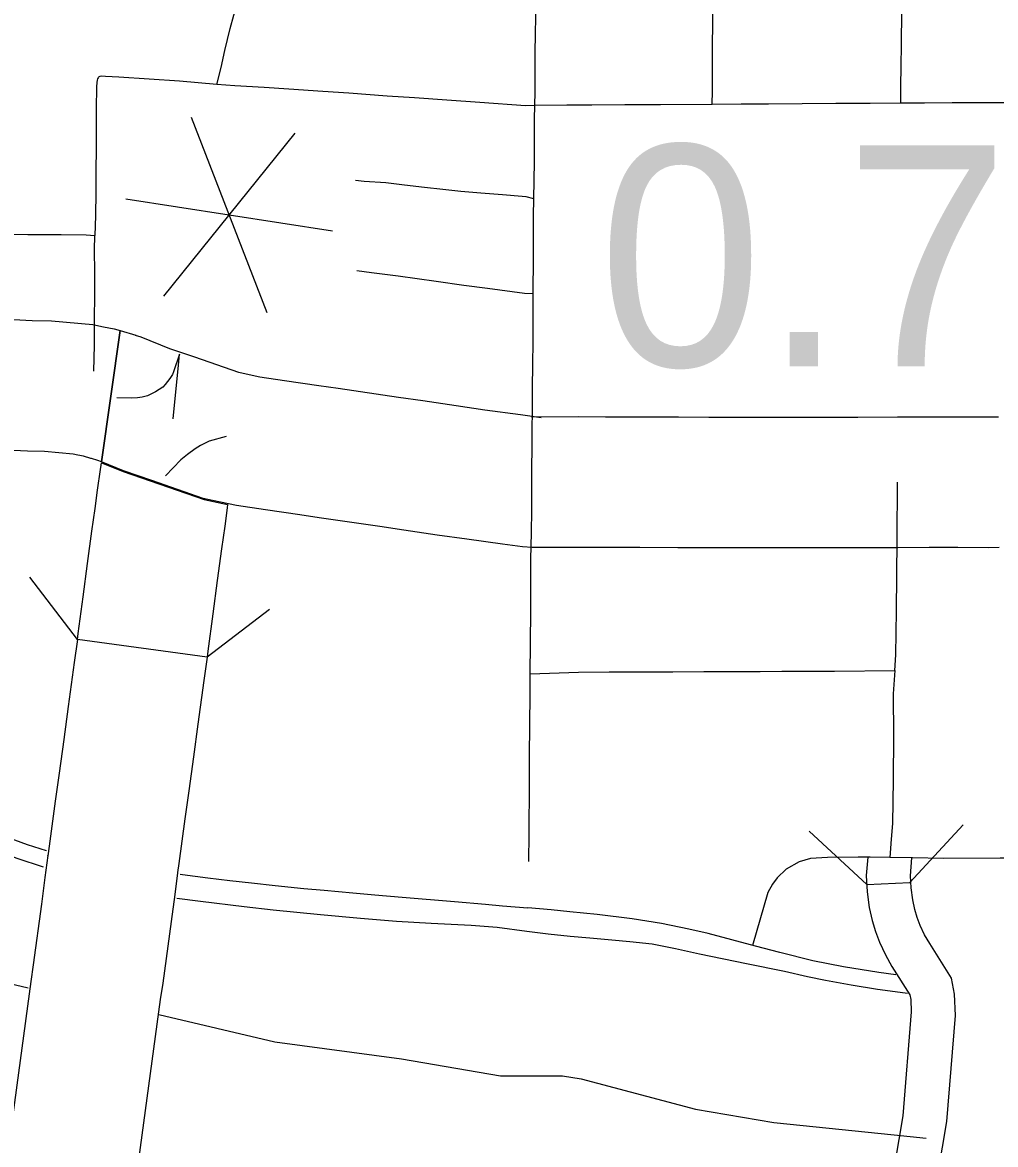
# Model space of a CAD drawing. Extents: x -19 to 366, y -4 to 359.
# Drawn here: x 155.0494 to 155.4015, y 191.8011 to 192.2072 of the extents above; entities that cross this region are included whole.
import ezdxf

# ---------------------------------------------------------------- set-up
doc = ezdxf.new("R2010")
doc.units = 0
for name, color, linetype in [('Level 10', 7, 'Continuous'), ('Level 15', 7, 'Continuous'), ('Level 33', 7, 'Continuous'), ('Level 36', 7, 'Continuous'), ('Level 37', 7, 'Continuous'), ('Level 48', 7, 'Continuous'), ('Level 60', 7, 'Continuous'), ('Level 9', 7, 'Continuous')]:
    doc.layers.add(name, color=color, linetype=linetype)

msp = doc.modelspace()

# ---------------------------------------------------------------- linework, layer by layer
at = {"layer": 'Level 10'}
msp.add_line((155.07436221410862, 192.04942793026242), (155.07418872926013, 192.04947944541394), dxfattribs=at)
for points in [[(154.96591893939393, 192.09950568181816), (154.97705189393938, 192.09959109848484), (154.99178257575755, 192.0996106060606), (155.00597253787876, 192.09957765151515), (155.01530227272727, 192.09947613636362), (155.02937329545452, 192.09984318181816), (155.03927234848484, 192.10011950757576), (155.05285833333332, 192.0994058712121), (155.05989564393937, 192.09928125), (155.07490738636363, 192.09791988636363), (155.07871363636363, 192.09709583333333), (155.08263125, 192.09638200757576), (155.08475678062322, 192.09574342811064)], [(155.08475678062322, 192.09574342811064), (155.07801663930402, 192.04818421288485), (155.0766553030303, 192.04873674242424), (155.07436221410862, 192.04942793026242)], [(155.07418872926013, 192.04947944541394), (155.07154071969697, 192.05027481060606), (155.06945757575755, 192.05065454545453), (155.0677331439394, 192.0510278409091), (155.05733503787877, 192.05197064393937), (155.05119696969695, 192.0520793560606), (155.03869015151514, 192.0527361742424), (155.03065132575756, 192.05251174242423), (155.01566174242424, 192.0521208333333), (155.0056596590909, 192.0522299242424), (154.99175909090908, 192.0522621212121), (154.97726477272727, 192.05224299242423), (154.96628219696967, 192.05215871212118)], [(155.35524640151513, 191.90517424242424), (155.35472670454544, 191.89844734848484), (155.3550952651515, 191.89254848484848), (155.35579848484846, 191.88688749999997), (155.35687443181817, 191.8821587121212), (155.35805132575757, 191.8782452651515), (155.35951041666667, 191.87430795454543), (155.36163541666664, 191.8697255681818), (155.36399128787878, 191.86560624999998), (155.37048541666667, 191.85533428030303), (155.37079905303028, 191.8536602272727), (155.37100757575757, 191.8490990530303)], [(155.38705265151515, 191.84779015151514), (155.38670018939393, 191.85550416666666), (155.38561761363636, 191.86128200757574), (155.37767765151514, 191.87384071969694), (155.3758356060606, 191.8770615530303), (155.37426382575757, 191.88045113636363), (155.37319905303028, 191.8833240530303), (155.3723240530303, 191.88623409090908), (155.37154678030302, 191.88965), (155.3710024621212, 191.89403219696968), (155.37073390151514, 191.89832954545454), (155.37124015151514, 191.90488162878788), (155.35524640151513, 191.90517424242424)], [(155.37100748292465, 191.84909910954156), (155.36793939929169, 191.81149284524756), (155.3268825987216, 191.56816635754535), (155.31166298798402, 191.45241023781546)], [(155.31166298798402, 191.45241023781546), (155.32762410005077, 191.4503116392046), (155.34280548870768, 191.5657770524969), (155.3839284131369, 191.80949542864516), (155.38705265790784, 191.84779007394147)]]:
    msp.add_lwpolyline(points, dxfattribs=at)
at = {"layer": 'Level 15'}
for p, q in [((155.1281193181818, 192.0805456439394), (155.12812045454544, 192.08054545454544)), ((155.23709886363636, 192.06425700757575), (155.2336284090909, 192.0644977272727)), ((155.09615662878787, 192.04142859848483), (155.0961524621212, 192.04143011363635)), ((155.11813863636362, 192.03426098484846), (155.11813977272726, 192.03426079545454)), ((155.23383106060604, 192.0171496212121), (155.2303606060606, 192.0173903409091)), ((155.29753958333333, 192.0170761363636), (155.29754602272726, 192.0170761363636)), ((155.366159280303, 192.01713579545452), (155.3661596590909, 192.01713579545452)), ((155.1161804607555, 191.9775635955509), (155.0692531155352, 191.98386465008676)), ((155.05857083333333, 191.90560416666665), (155.05858049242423, 191.90567821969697)), ((155.1055284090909, 191.89953257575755), (155.10551875, 191.89945852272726)), ((155.0575371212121, 191.8978043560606), (155.05753428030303, 191.8977827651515)), ((155.10447537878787, 191.89158465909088), (155.10447821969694, 191.89160625))]:
    msp.add_line(p, q, dxfattribs=at)
for points in [[(155.07801665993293, 192.04818420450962), (155.08475683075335, 192.0957434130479), (155.09037386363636, 192.0940558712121)], [(155.09020037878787, 192.09410738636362), (155.09223674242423, 192.09351249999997), (155.10265321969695, 192.08928484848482), (155.11164071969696, 192.08617367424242)], [(155.11163655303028, 192.0861751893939), (155.12756231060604, 192.08066571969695), (155.1281193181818, 192.0805456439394)], [(155.12812045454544, 192.08054545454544), (155.13523124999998, 192.07901193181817), (155.14422916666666, 192.07769696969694), (155.15663731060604, 192.07587329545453), (155.16360075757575, 192.07484696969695), (155.18551818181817, 192.07163749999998), (155.19425700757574, 192.07037897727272), (155.2063577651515, 192.06857253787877), (155.21674829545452, 192.06706174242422), (155.22964166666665, 192.06532916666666), (155.23709886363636, 192.06425700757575)], [(155.2336284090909, 192.0644977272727), (155.25047954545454, 192.0645698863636), (155.26037178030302, 192.06454090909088), (155.2728746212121, 192.06452878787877), (155.28676193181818, 192.06446344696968), (155.29771534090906, 192.06442424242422)], [(155.29772178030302, 192.06442424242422), (155.30572878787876, 192.0643933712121), (155.31551553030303, 192.0644134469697), (155.32210776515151, 192.0644375), (155.33134753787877, 192.06443106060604), (155.34179867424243, 192.0644246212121), (155.35171912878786, 192.06443257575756), (155.36598920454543, 192.06448390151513)], [(155.36598958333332, 192.06448390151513), (155.37743106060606, 192.06452499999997), (155.3879448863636, 192.06449621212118), (155.39880037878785, 192.06447253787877), (155.40253219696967, 192.0644971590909)], [(155.0692531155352, 191.98386465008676), (155.06954545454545, 191.98604185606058), (155.071365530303, 191.9994087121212), (155.07294337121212, 192.01144886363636), (155.07451079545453, 192.02316174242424), (155.07568636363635, 192.0313808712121), (155.0765664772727, 192.0379515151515), (155.0775899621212, 192.04544791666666), (155.07784848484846, 192.04699753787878)], [(155.0778403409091, 192.0469486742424), (155.07798594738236, 192.04783261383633), (155.0858841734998, 192.04469833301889), (155.11519401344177, 192.03456449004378), (155.12364021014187, 192.03272113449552)], [(155.0961524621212, 192.04143011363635), (155.08599450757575, 192.0449462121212), (155.07801665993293, 192.04818420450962)], [(155.11813977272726, 192.03426079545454), (155.11478617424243, 192.03498390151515), (155.09615662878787, 192.04142859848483)], [(155.12364021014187, 192.03272113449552), (155.1234880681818, 192.03160643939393), (155.12258787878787, 192.02488579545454), (155.12141268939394, 192.0166693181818), (155.11988200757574, 192.00523257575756), (155.11829734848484, 191.99313863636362), (155.11646704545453, 191.9796971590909), (155.11618057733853, 191.97756362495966)], [(155.2303606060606, 192.0173903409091), (155.2231193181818, 192.01843143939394), (155.21018844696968, 192.02016931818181), (155.19945625, 192.02172973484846), (155.18738655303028, 192.02353125), (155.17871325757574, 192.02478068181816), (155.15671856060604, 192.02800113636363), (155.14974261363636, 192.0290293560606), (155.13736325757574, 192.03084886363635), (155.12680738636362, 192.0323914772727), (155.11813863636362, 192.03426098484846)], [(155.29754602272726, 192.0170761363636), (155.28656609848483, 192.01711534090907), (155.27274015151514, 192.0171803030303), (155.2602793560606, 192.0171924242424), (155.25051174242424, 192.01722102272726), (155.23383106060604, 192.0171496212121)], [(155.3661596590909, 192.01713579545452), (155.35182329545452, 192.01708409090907), (155.34180284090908, 192.0170761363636), (155.3313164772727, 192.01708257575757), (155.3221778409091, 192.0170890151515), (155.31565037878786, 192.0170649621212), (155.30568598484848, 192.01704488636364), (155.29753958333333, 192.0170761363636)], [(155.40284545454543, 192.01714981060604), (155.39890568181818, 192.0171236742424), (155.38782859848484, 192.01714772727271), (155.37745113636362, 192.01717613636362), (155.366159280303, 192.01713579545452)], [(155.06925310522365, 191.98386457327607), (155.06813749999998, 191.97555606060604), (155.06591079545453, 191.95966212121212), (155.0643174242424, 191.94771950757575), (155.06267499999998, 191.93557708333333), (155.0612789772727, 191.92542992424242), (155.05902670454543, 191.90912973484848), (155.05857083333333, 191.90560416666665)], [(155.11618057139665, 191.97756358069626), (155.11504696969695, 191.9691208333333), (155.11282291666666, 191.9532465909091), (155.1112443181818, 191.9414153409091), (155.1095890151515, 191.9291774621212), (155.10818390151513, 191.91896287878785), (155.10595776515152, 191.90285321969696), (155.1055284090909, 191.89953257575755)], [(155.05858049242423, 191.90567821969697), (155.0575371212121, 191.8978043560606)], [(155.10551875, 191.89945852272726), (155.10447537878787, 191.89158465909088)], [(155.05753428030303, 191.8977827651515), (155.0562674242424, 191.88815378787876), (155.05328314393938, 191.86619374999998), (155.0523962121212, 191.8601837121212), (155.03486268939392, 191.73054412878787), (155.0234159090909, 191.6460721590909)], [(155.10447821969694, 191.89160625), (155.1031981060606, 191.88187765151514), (155.10016382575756, 191.85954943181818), (155.09927916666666, 191.85355416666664), (155.0817831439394, 191.72419223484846), (155.07033560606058, 191.63971420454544)]]:
    msp.add_lwpolyline(points, dxfattribs=at)
at = {"layer": 'Level 33'}
for points in [[(155.1197212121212, 192.1848323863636), (155.12126931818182, 192.19088125), (155.1225740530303, 192.19713882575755), (155.1245625, 192.20509715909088), (155.12586553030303, 192.20983503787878), (155.12755909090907, 192.2157818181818)], [(155.23476988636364, 192.17712594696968), (155.23488106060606, 192.18213333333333), (155.23490075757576, 192.18938920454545), (155.23495700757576, 192.196996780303), (155.23503295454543, 192.2023909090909), (155.23511780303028, 192.20984166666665), (155.23514829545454, 192.21359034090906)], [(155.29896268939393, 192.1775827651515), (155.29905321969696, 192.1824712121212), (155.2990630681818, 192.18927632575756), (155.29913390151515, 192.1971952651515), (155.2992462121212, 192.20848068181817), (155.29930227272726, 192.21215359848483)], [(155.36720662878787, 192.17799204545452), (155.36728011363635, 192.18344848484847), (155.36737897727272, 192.19201950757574), (155.36744299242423, 192.19858693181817), (155.3675662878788, 192.21191136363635)], [(155.0767846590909, 192.1871475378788), (155.07660511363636, 192.18683124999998), (155.07647689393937, 192.18636231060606), (155.07633522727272, 192.18555170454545), (155.07616950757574, 192.183953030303), (155.0760765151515, 192.17599545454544), (155.076059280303, 192.1694321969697), (155.0760346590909, 192.16155643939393), (155.0759390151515, 192.15366382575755), (155.0758912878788, 192.14575511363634), (155.07583825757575, 192.13722386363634), (155.0756225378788, 192.13018390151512)], [(155.1197212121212, 192.1848323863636), (155.1062121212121, 192.18595378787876), (155.08428295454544, 192.1874606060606), (155.07942234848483, 192.18764734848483), (155.07795113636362, 192.18775113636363), (155.07743219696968, 192.1876880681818), (155.07712803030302, 192.18755208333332), (155.07696647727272, 192.18741363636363), (155.0767846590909, 192.1871475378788)], [(155.23476988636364, 192.17712594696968), (155.23147992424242, 192.17705662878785), (155.2148886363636, 192.17828749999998), (155.20299886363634, 192.17909962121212), (155.19129791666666, 192.17992821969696), (155.18130643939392, 192.1806193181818), (155.16746969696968, 192.18159469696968), (155.15814223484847, 192.1822577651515), (155.14575359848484, 192.1831198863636), (155.13687727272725, 192.18375170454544), (155.12620321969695, 192.18429166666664), (155.1197212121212, 192.1848323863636)], [(155.43618200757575, 192.17849412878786), (155.4206649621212, 192.17862575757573), (155.40703674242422, 192.17818503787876), (155.40087935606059, 192.17815814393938)], [(155.23445227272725, 192.143403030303), (155.2346452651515, 192.15673522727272), (155.23462196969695, 192.16306003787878), (155.23468106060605, 192.17218143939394), (155.23476988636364, 192.17712594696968)], [(155.29896268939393, 192.1775827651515), (155.28025587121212, 192.17747045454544), (155.26739696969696, 192.17743503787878), (155.25546344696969, 192.17733579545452), (155.2463683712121, 192.17736003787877), (155.23476988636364, 192.17712594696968)], [(155.36720662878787, 192.17799204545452), (155.35617102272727, 192.1779496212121), (155.34371420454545, 192.17792594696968), (155.33149696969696, 192.17781534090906), (155.31935056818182, 192.17770359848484), (155.30940511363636, 192.17764659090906), (155.29896268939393, 192.1775827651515)], [(155.40087935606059, 192.17815814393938), (155.39067329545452, 192.17811041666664), (155.3857948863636, 192.17810643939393), (155.37580284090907, 192.17802670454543), (155.36720662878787, 192.17799204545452)], [(155.23445227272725, 192.143403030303), (155.2316827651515, 192.144146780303), (155.23025852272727, 192.14424659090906), (155.22311249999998, 192.14482689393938), (155.21523200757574, 192.14541477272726), (155.20798768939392, 192.14610473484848), (155.2014778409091, 192.14679261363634), (155.19484981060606, 192.1474774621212), (155.18759905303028, 192.14838314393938), (155.18085018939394, 192.14915284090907), (155.1730653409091, 192.1497083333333), (155.16993376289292, 192.15001161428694)], [(155.2342475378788, 192.10906174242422), (155.23430606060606, 192.12214412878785), (155.23433295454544, 192.13074564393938), (155.23437367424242, 192.13730625), (155.23445227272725, 192.143403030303)], [(155.02068541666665, 192.13068787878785), (155.0331212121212, 192.13061875), (155.0513837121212, 192.13054318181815), (155.06336761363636, 192.13052803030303), (155.07239696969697, 192.13033314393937), (155.0756225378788, 192.13018390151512)], [(155.07526988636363, 192.08100075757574), (155.07541363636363, 192.0904443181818), (155.07549905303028, 192.10026193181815), (155.07556988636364, 192.1081865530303), (155.0755971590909, 192.1167708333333), (155.07547291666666, 192.12490246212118), (155.0756225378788, 192.13018390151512)], [(155.2342475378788, 192.10906174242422), (155.23111837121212, 192.10916382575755), (155.21766098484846, 192.11091515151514), (155.20909999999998, 192.1120871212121), (155.19911174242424, 192.11344734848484), (155.18536477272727, 192.11538522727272), (155.17568731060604, 192.11667215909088), (155.17038290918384, 192.1173180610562)], [(155.23400473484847, 192.07441458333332), (155.2340990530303, 192.08391571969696), (155.23418882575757, 192.09120928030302), (155.23422064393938, 192.10045700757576), (155.2342475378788, 192.10906174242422)], [(155.10625397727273, 192.08713011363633), (155.10405113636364, 192.08079791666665), (155.1037005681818, 192.07986022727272), (155.10270227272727, 192.07839337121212), (155.10108579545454, 192.07621799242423), (155.10016799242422, 192.075215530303), (155.09756515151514, 192.07357348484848), (155.09464924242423, 192.07207878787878), (155.0927698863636, 192.07156666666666), (155.0910712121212, 192.071346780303), (155.08891893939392, 192.0712524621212), (155.08356231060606, 192.0713827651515)], [(155.10389659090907, 192.06380189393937), (155.10584924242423, 192.08324261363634), (155.10625397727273, 192.08713011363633)], [(155.23372973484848, 192.0408236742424), (155.23384678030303, 192.0582981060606), (155.23392954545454, 192.06821382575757), (155.23400473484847, 192.07441458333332)], [(155.12312954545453, 192.05740321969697), (155.11695018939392, 192.05574924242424), (155.11384829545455, 192.05413352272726), (155.1119433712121, 192.0528971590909), (155.10906780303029, 192.05084071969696), (155.10673333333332, 192.04892253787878), (155.10119981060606, 192.04310075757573)], [(155.2331515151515, 191.97146041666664), (155.23320037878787, 191.98251287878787), (155.23329583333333, 191.9943458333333), (155.23333219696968, 192.0042365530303), (155.2334071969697, 192.01281609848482), (155.23353920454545, 192.02265321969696), (155.2336803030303, 192.0306034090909), (155.23372973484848, 192.0408236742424)], [(155.36505757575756, 191.97263049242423), (155.3654774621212, 191.97840530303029), (155.36564166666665, 191.99428162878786), (155.36583143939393, 192.00695), (155.36595890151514, 192.02012348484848), (155.36607443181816, 192.04080984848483)], [(155.05813579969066, 191.9074490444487), (155.05807877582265, 191.90746397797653), (155.05119260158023, 191.9096365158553), (155.04096873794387, 191.9133690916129), (155.03202214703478, 191.91712212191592), (155.01918843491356, 191.92335962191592), (155.00890131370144, 191.9291787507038), (154.9979372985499, 191.9362637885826), (154.98885870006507, 191.9428685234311), (154.979712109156, 191.95014712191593), (154.970799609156, 191.95752704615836), (154.95941002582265, 191.9669571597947), (154.94792347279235, 191.9764618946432), (154.9390102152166, 191.98388083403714), (154.92937896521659, 191.99152041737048), (154.92089620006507, 191.99800375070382), (154.91279866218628, 192.00426473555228), (154.90587726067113, 192.00998651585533), (154.8961857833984, 192.01886303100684)], [(154.8931251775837, 192.01511560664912), (154.89955529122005, 192.0091813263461), (154.9090030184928, 192.00132829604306), (154.92301760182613, 191.98965367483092), (154.93666381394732, 191.97841522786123), (154.94882934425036, 191.96837431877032), (154.9598041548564, 191.95935197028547), (154.97010150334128, 191.95080746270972), (154.97991192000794, 191.94270746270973), (154.98704184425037, 191.93711977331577), (154.99776097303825, 191.92951825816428), (155.00840718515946, 191.92276768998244), (155.01816059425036, 191.91737109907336), (155.02520434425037, 191.91387829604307), (155.03768332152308, 191.90840916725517), (155.04736059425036, 191.90475803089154), (155.05689215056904, 191.90168301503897)], [(155.23266974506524, 191.9035710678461), (155.2327087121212, 191.91340359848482), (155.23284602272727, 191.93178011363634), (155.23292821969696, 191.9416958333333), (155.2330183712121, 191.9529452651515), (155.23311174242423, 191.96408200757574), (155.2331515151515, 191.97146041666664)], [(155.2331515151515, 191.97146041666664), (155.25056287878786, 191.97211723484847), (155.2617399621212, 191.97218219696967), (155.27289318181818, 191.97223409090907), (155.2847346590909, 191.97224791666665), (155.2959361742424, 191.97226874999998), (155.30775303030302, 191.97230587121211), (155.31630075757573, 191.9723803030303), (155.32418541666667, 191.9724352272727), (155.33403731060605, 191.9724606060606), (155.34322537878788, 191.97250132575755), (155.36505757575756, 191.97263049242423)], [(155.36505757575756, 191.97263049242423), (155.36445454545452, 191.96429015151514), (155.36462973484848, 191.9489303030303), (155.36448693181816, 191.93310208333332), (155.36427140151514, 191.91733693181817), (155.36375473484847, 191.91166268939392), (155.36324261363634, 191.90501950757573)], [(155.36324261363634, 191.90501950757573), (155.3561337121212, 191.9051418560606), (155.3517761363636, 191.90512973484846), (155.34064962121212, 191.90498674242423), (155.3345477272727, 191.90470037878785), (155.33041609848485, 191.90347443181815), (155.32568920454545, 191.9007611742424), (155.32244299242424, 191.89765700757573), (155.3208073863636, 191.8953327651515), (155.31916647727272, 191.8923712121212), (155.31355059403, 191.8731821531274)], [(155.43406079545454, 191.90487140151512), (155.42605549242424, 191.90488674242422), (155.41824071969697, 191.90486628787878), (155.41104261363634, 191.9047996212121), (155.40315662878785, 191.9047765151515), (155.38271988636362, 191.9047043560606), (155.37141780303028, 191.90487897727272), (155.36324261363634, 191.90501950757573)], [(155.2322492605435, 191.8866583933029), (155.22306005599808, 191.88743812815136), (155.2169106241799, 191.88796824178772), (155.2057746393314, 191.8889093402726), (155.18682634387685, 191.89053490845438), (155.17692577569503, 191.89135536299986), (155.16890001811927, 191.89205441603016), (155.15852198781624, 191.89300952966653), (155.15123013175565, 191.8937123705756), (155.14087255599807, 191.8947536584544), (155.13227217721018, 191.8956695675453), (155.1243827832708, 191.89655043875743), (155.11646649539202, 191.89753452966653), (155.10728694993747, 191.89878869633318), (155.1065036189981, 191.898901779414)], [(155.10526765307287, 191.89029558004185), (155.11385982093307, 191.88918281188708), (155.12959637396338, 191.88723034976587), (155.14012421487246, 191.88604909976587), (155.157297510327, 191.8843583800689), (155.1717590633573, 191.88307296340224), (155.18479523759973, 191.88194853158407), (155.19729637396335, 191.88129209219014), (155.2117643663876, 191.88057201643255), (155.22114258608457, 191.8798009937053), (155.2319384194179, 191.87836368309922)], [(155.31470684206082, 191.8728715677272), (155.29747782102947, 191.87749953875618), (155.2905158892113, 191.87905957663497), (155.28065111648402, 191.88106071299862), (155.27001077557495, 191.8828432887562), (155.2573639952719, 191.88442586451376), (155.2474596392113, 191.88537681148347), (155.24073729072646, 191.88602927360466), (155.23226096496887, 191.886753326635)], [(155.2319384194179, 191.87836368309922), (155.23964201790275, 191.8773409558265), (155.24755262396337, 191.87654076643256), (155.25474580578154, 191.87596766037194), (155.2627012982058, 191.875254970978), (155.2692090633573, 191.87462883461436), (155.27731323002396, 191.87370137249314), (155.28567402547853, 191.8720996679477), (155.2944249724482, 191.8701184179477), (155.31143410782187, 191.86662946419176)], [(155.365428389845, 191.86256095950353), (155.35927900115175, 191.8633759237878), (155.3464755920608, 191.86543463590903), (155.33537483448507, 191.86758198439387), (155.32341839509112, 191.8706225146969), (155.31470684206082, 191.8728715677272)], [(155.31143410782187, 191.86662946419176), (155.32516976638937, 191.86387512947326), (155.3334449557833, 191.86196603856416), (155.33997336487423, 191.86066244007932), (155.34921408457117, 191.85895334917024), (155.35882885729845, 191.85738952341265), (155.36881825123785, 191.85597304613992), (155.36966276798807, 191.85585901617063)]]:
    msp.add_lwpolyline(points, dxfattribs=at)
at = {"layer": 'Level 36'}
for p, q in [((155.3705477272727, 191.89591912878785), (155.38980946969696, 191.91680132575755)), ((155.3549240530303, 191.8952884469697), (155.3340418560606, 191.91455)), ((155.3549240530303, 191.8952884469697), (155.3705477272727, 191.89591912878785))]:
    msp.add_line(p, q, dxfattribs=at)
at = {"layer": 'Level 37'}
for points in [[(155.06925303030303, 191.98386458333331), (155.0520168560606, 192.00644753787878)], [(155.13876344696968, 191.99479981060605), (155.11618049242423, 191.9775636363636)]]:
    msp.add_lwpolyline(points, dxfattribs=at)
at = {"layer": 'Level 48'}
for p, q in [((155.11049867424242, 192.1729568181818), (155.13783844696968, 192.10230454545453)), ((155.14792689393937, 192.16713219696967), (155.1004102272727, 192.1081289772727)), ((155.08674015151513, 192.14345511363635), (155.16159678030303, 192.13180606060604))]:
    msp.add_line(p, q, dxfattribs=at)
at = {"layer": 'Level 60'}
for points in [[(156.50946109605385, 189.3936996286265), (156.44758617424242, 191.65634204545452), (156.21139602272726, 200.27623352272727), (155.97446079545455, 208.89626344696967), (155.7367818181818, 217.51643257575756), (155.4983602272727, 226.13674071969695), (155.25919696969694, 234.75718825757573), (155.01929337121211, 243.37777537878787), (154.77865018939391, 251.9985024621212), (154.53726893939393, 260.61936950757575), (154.2951505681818, 269.24037670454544), (154.05229602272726, 277.86152443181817), (153.8087068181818, 286.48281287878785), (153.5643837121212, 295.10424223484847), (153.31932784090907, 303.72581249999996), (153.073540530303, 312.34752405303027), (152.82702291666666, 320.96937727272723), (152.57977613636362, 329.5913719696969), (152.33180113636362, 338.21350852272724), (152.08309924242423, 346.8357871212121)], [(0, 189.51617140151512), (7.112139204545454, 189.52059356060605), (14.224267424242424, 189.53385984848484), (21.336373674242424, 189.55597045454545), (28.448446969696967, 189.58692518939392), (35.56047613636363, 189.6267240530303), (42.672450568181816, 189.67536685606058), (49.78435871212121, 189.73285378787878), (56.89619015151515, 189.79918446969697), (64.00793333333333, 189.87435909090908), (71.11957765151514, 189.95837727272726), (78.23111212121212, 190.05123920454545), (85.34252537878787, 190.1529443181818), (92.45380681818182, 190.2634928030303), (99.56494526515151, 190.38288428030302), (106.67592973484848, 190.51111874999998), (113.78674924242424, 190.64819583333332), (120.8973928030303, 190.7941153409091), (128.00784943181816, 190.94887727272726), (135.11810795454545, 191.11248106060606), (142.2281577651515, 191.28492670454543), (149.3379875, 191.46621382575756), (156.44758617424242, 191.65634204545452), (163.55694318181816, 191.85531136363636), (170.6660471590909, 192.0631212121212), (177.77488712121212, 192.27977140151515), (184.88345227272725, 192.5052615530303), (191.99173143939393, 192.73959109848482), (199.09971382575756, 192.9827602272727), (206.20738825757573, 193.23476799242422), (213.31474393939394, 193.49561439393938), (220.42176950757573, 193.76529867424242), (227.5284543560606, 194.0438208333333), (234.6347875, 194.33118011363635), (241.74075757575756, 194.6273761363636), (248.8463539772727, 194.93240852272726), (255.95156553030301, 195.24627670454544), (263.05638124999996, 195.5689803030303), (270.16079015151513, 195.90051893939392), (277.26478125, 196.24089166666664), (284.36834374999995, 196.59009829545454), (291.47146628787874, 196.9481384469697), (298.5741382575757, 197.31501098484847), (305.67634848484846, 197.6907159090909), (312.7780859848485, 198.0752524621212), (319.8793399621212, 198.46861988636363), (326.9800990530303, 198.8708178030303), (334.0803526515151, 199.28184545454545), (341.1800895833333, 199.70170208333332)]]:
    msp.add_spline(points, degree=3, dxfattribs=at)
at = {"layer": 'Level 9'}
for points in [[(154.78377670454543, 191.93838598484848), (154.7963174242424, 191.93354640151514), (154.81856420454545, 191.92308579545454), (154.8596125, 191.90650473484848), (154.89284412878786, 191.89612878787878), (154.90422348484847, 191.89431780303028), (154.94541893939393, 191.8828640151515), (155.05149539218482, 191.85787707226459)], [(155.09875428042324, 191.84819123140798), (155.1406856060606, 191.83823257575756), (155.1865721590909, 191.83213087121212), (155.22242083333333, 191.82595170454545), (155.24477083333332, 191.82593390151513), (155.25159848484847, 191.82484734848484), (155.29297878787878, 191.81396458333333), (155.32124071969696, 191.80905606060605), (155.36484034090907, 191.80464545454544), (155.37643711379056, 191.8033651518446)]]:
    msp.add_lwpolyline(points, dxfattribs=at)

# ---------------------------------------------------------------- texts
at = {"layer": 'Level 48'}
msp.add_text('0.7', height=0.07999999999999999, rotation=359.98960555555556, dxfattribs=at).set_placement((155.25776363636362, 192.0828278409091))

doc.saveas('drawing.dxf')
